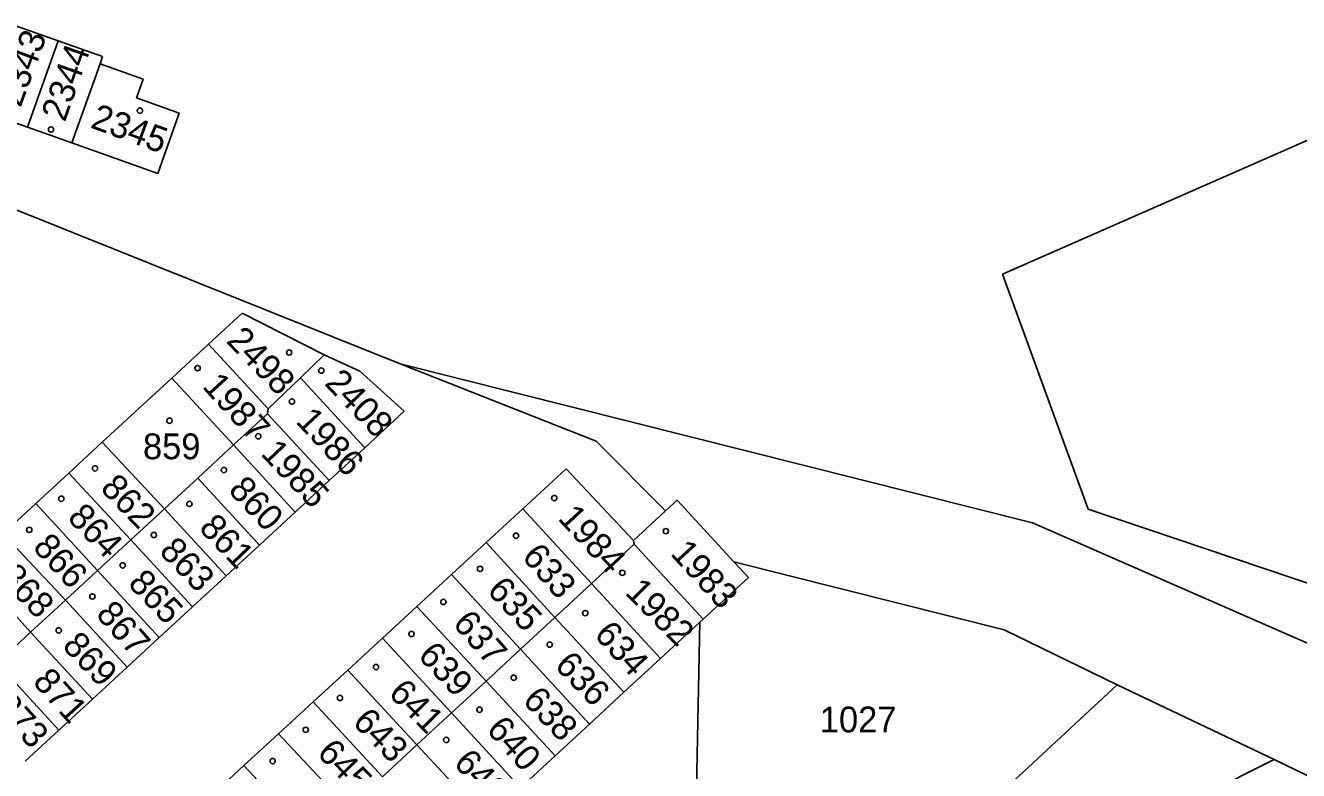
# Model space of a CAD drawing. Extents: x -735249 to -729401, y -1124843 to -1121828.
# Drawn here: x -733271.5 to -733187.6, y -1123171.8 to -1123122.8 of the extents above; entities that cross this region are included whole.
import ezdxf

# ---------------------------------------------------------------- set-up
doc = ezdxf.new("R2010")
doc.units = 0
for name, color, linetype in [('Vrstva 1', 7, 'Continuous'), ('Vrstva 18', 7, 'Continuous'), ('Vrstva 19', 7, 'Continuous'), ('Vrstva 25', 7, 'Continuous')]:
    doc.layers.add(name, color=color, linetype=linetype)

msp = doc.modelspace()

# ---------------------------------------------------------------- linework, layer by layer
at = {"layer": 'Vrstva 1'}
for points in [[(-733272.21, -1123122.76), (-733269.36, -1123123.77)], [(-733269.36, -1123123.77), (-733271.38, -1123129.46)], [(-733269.36, -1123123.77), (-733266.44, -1123124.81)], [(-733266.6, -1123125.28), (-733268.46, -1123130.5)], [(-733266.44, -1123124.81), (-733266.6, -1123125.28)], [(-733266.6, -1123125.28), (-733263.76, -1123126.29)], [(-733263.76, -1123126.29), (-733264.2, -1123127.52)], [(-733207.13, -1123139.15), (-733177.79, -1123126.27)], [(-733264.2, -1123127.52), (-733261.38, -1123128.53)], [(-733271.38, -1123129.46), (-733274.23, -1123128.45)], [(-733261.38, -1123128.53), (-733262.79, -1123132.51)], [(-733268.46, -1123130.5), (-733271.38, -1123129.46)], [(-733262.79, -1123132.51), (-733268.46, -1123130.5)], [(-733277.9, -1123132.59), (-733246.81, -1123145.04)], [(-733201.47, -1123154.62), (-733207.13, -1123139.15)], [(-733259.44, -1123143.74), (-733257.24, -1123141.71)], [(-733257.24, -1123141.71), (-733251.83, -1123144.46)], [(-733261.87, -1123145.98), (-733259.44, -1123143.74)], [(-733259.44, -1123143.74), (-733255.52, -1123148)], [(-733253.39, -1123145.96), (-733251.83, -1123144.46)], [(-733251.83, -1123144.46), (-733249.48, -1123145.52)], [(-733249.48, -1123145.52), (-733246.55, -1123148.17)], [(-733246.81, -1123145.04), (-733233.91, -1123150.15)], [(-733246.81, -1123145.04), (-733205.15, -1123155.51)], [(-733266.45, -1123150.21), (-733261.87, -1123145.98)], [(-733257.8, -1123150.39), (-733261.87, -1123145.98)], [(-733255.52, -1123148), (-733253.39, -1123145.96)], [(-733253.39, -1123145.96), (-733249.14, -1123150.57)], [(-733255.52, -1123148), (-733255.56, -1123148.33)], [(-733246.55, -1123148.17), (-733249.14, -1123150.57)], [(-733255.56, -1123148.33), (-733257.8, -1123150.39)], [(-733255.56, -1123148.33), (-733251.49, -1123152.74)], [(-733268.66, -1123152.24), (-733266.45, -1123150.21)], [(-733266.45, -1123150.21), (-733262.36, -1123154.6)], [(-733260.16, -1123152.57), (-733257.8, -1123150.39)], [(-733253.73, -1123154.81), (-733257.8, -1123150.39)], [(-733249.14, -1123150.57), (-733251.49, -1123152.74)], [(-733233.91, -1123150.15), (-733229.32, -1123154.73)], [(-733270.83, -1123154.25), (-733268.66, -1123152.24)], [(-733268.66, -1123152.24), (-733264.57, -1123156.63)], [(-733238.74, -1123154.6), (-733235.87, -1123151.96)], [(-733235.87, -1123151.96), (-733231.43, -1123156.68)], [(-733262.36, -1123154.6), (-733260.16, -1123152.57)], [(-733260.16, -1123152.57), (-733256.09, -1123156.99)], [(-733251.49, -1123152.74), (-733253.73, -1123154.81)], [(-733229.32, -1123154.73), (-733228.57, -1123154.03)], [(-733228.57, -1123154.03), (-733224.82, -1123158.09)], [(-733272.99, -1123156.25), (-733270.83, -1123154.25)], [(-733270.83, -1123154.25), (-733266.76, -1123158.66)], [(-733264.57, -1123156.63), (-733262.36, -1123154.6)], [(-733262.36, -1123154.6), (-733258.29, -1123159.02)], [(-733256.09, -1123156.99), (-733253.73, -1123154.81)], [(-733241.16, -1123156.82), (-733238.74, -1123154.6)], [(-733238.74, -1123154.6), (-733234.2, -1123159.52)], [(-733229.32, -1123154.73), (-733231.43, -1123156.68)], [(-733176.39, -1123163.06), (-733201.47, -1123154.62)], [(-733205.15, -1123155.51), (-733169.55, -1123171.08)], [(-733272.99, -1123156.25), (-733268.88, -1123160.61)], [(-733266.76, -1123158.66), (-733264.57, -1123156.63)], [(-733264.57, -1123156.63), (-733260.5, -1123161.05)], [(-733258.29, -1123159.02), (-733256.09, -1123156.99)], [(-733243.44, -1123158.92), (-733241.16, -1123156.82)], [(-733236.62, -1123161.75), (-733241.16, -1123156.82)], [(-733231.39, -1123156.93), (-733234.2, -1123159.52)], [(-733231.43, -1123156.68), (-733231.39, -1123156.93)], [(-733231.39, -1123156.93), (-733226.84, -1123161.86)], [(-733275.18, -1123158.27), (-733271.17, -1123162.72)], [(-733224.82, -1123158.09), (-733223.87, -1123159.12)], [(-733207.01, -1123162.57), (-733224.82, -1123158.09)], [(-733268.88, -1123160.61), (-733266.76, -1123158.66)], [(-733266.76, -1123158.66), (-733262.69, -1123163.07)], [(-733260.5, -1123161.05), (-733258.29, -1123159.02)], [(-733245.72, -1123161.02), (-733243.44, -1123158.92)], [(-733243.44, -1123158.92), (-733238.89, -1123163.85)], [(-733223.87, -1123159.12), (-733226.84, -1123161.86)], [(-733236.62, -1123161.75), (-733234.2, -1123159.52)], [(-733234.2, -1123159.52), (-733229.65, -1123164.45)], [(-733271.17, -1123162.72), (-733268.88, -1123160.61)], [(-733268.88, -1123160.61), (-733264.81, -1123165.03)], [(-733262.69, -1123163.07), (-733260.5, -1123161.05)], [(-733247.99, -1123163.11), (-733245.72, -1123161.02)], [(-733245.72, -1123161.02), (-733241.16, -1123165.94)], [(-733238.89, -1123163.85), (-733236.62, -1123161.75)], [(-733232.07, -1123166.68), (-733236.62, -1123161.75)], [(-733229.65, -1123164.45), (-733227.07, -1123162.07)], [(-733227.29, -1123172.99), (-733227.07, -1123162.07)], [(-733227.07, -1123162.07), (-733226.84, -1123161.86)], [(-733273.38, -1123164.76), (-733271.17, -1123162.72)], [(-733271.17, -1123162.72), (-733267.1, -1123167.14)], [(-733264.81, -1123165.03), (-733262.69, -1123163.07)], [(-733250.27, -1123165.22), (-733247.99, -1123163.11)], [(-733247.99, -1123163.11), (-733243.44, -1123168.04)], [(-733207.01, -1123162.57), (-733199.56, -1123166.18)], [(-733241.16, -1123165.94), (-733238.89, -1123163.85)], [(-733238.89, -1123163.85), (-733234.34, -1123168.78)], [(-733273.38, -1123164.76), (-733269.31, -1123169.18)], [(-733229.65, -1123164.45), (-733232.07, -1123166.68)], [(-733267.1, -1123167.14), (-733264.81, -1123165.03)], [(-733252.55, -1123167.31), (-733250.27, -1123165.22)], [(-733250.27, -1123165.22), (-733245.71, -1123170.14)], [(-733243.44, -1123168.04), (-733241.16, -1123165.94)], [(-733241.16, -1123165.94), (-733236.6, -1123170.87)], [(-733234.34, -1123168.78), (-733232.07, -1123166.68)], [(-733218.39, -1123183.67), (-733199.56, -1123166.18)], [(-733199.56, -1123166.18), (-733189.22, -1123171.11)], [(-733269.31, -1123169.18), (-733267.1, -1123167.14)], [(-733254.83, -1123169.41), (-733252.55, -1123167.31)], [(-733252.55, -1123167.31), (-733247.99, -1123172.24)], [(-733245.71, -1123170.14), (-733243.44, -1123168.04)], [(-733243.44, -1123168.04), (-733238.88, -1123172.97)], [(-733271.53, -1123171.22), (-733269.31, -1123169.18)], [(-733236.6, -1123170.87), (-733234.34, -1123168.78)], [(-733257.11, -1123171.51), (-733254.83, -1123169.41)], [(-733254.83, -1123169.41), (-733250.25, -1123174.32)], [(-733247.99, -1123172.24), (-733245.71, -1123170.14)], [(-733245.71, -1123170.14), (-733241.15, -1123175.06)], [(-733238.88, -1123172.97), (-733236.6, -1123170.87)], [(-733259.39, -1123173.6), (-733257.11, -1123171.51)], [(-733257.11, -1123171.51), (-733252.52, -1123176.41)], [(-733198.49, -1123175.77), (-733189.22, -1123171.11)], [(-733189.22, -1123171.11), (-733185.59, -1123172.86)]]:
    msp.add_lwpolyline(points, dxfattribs=at)
at = {"layer": 'Vrstva 25'}
for centre in [(-733263.97, -1123128.37), (-733269.83, -1123129.61), (-733254.13, -1123144.3), (-733260.17, -1123145.33), (-733252.02, -1123145.49), (-733253.95, -1123147.53), (-733262.02, -1123148.79), (-733256.17, -1123149.82), (-733266.93, -1123151.93), (-733258.43, -1123152.04), (-733269.15, -1123153.93), (-733260.71, -1123154.27), (-733236.66, -1123153.89), (-733271.26, -1123155.98), (-733263.05, -1123156.32), (-733239.18, -1123156.37), (-733229.31, -1123156.07), (-733265.1, -1123158.32), (-733241.55, -1123158.55), (-733232.18, -1123158.81), (-733267.1, -1123160.37), (-733243.97, -1123160.73), (-733234.62, -1123161.47), (-733269.32, -1123162.6), (-733246.07, -1123162.84), (-733236.96, -1123163.54), (-733248.41, -1123165.02), (-733239.33, -1123165.72), (-733250.79, -1123167.05), (-733241.59, -1123167.83), (-733253.04, -1123169.15), (-733243.78, -1123169.82), (-733255.22, -1123171.21)]:
    msp.add_circle(centre, 0.175, dxfattribs=at)

# ---------------------------------------------------------------- texts
at = {"layer": 'Vrstva 18'}
msp.add_text('1027', height=1.7, dxfattribs=at).set_placement((-733219.163, -1123169.32))
at = {"layer": 'Vrstva 19'}
for s, rotation, p in [('2343', 69.80056, (-733271.838, -1123128.214)), ('2344', 70.60056, (-733268.912, -1123129.165)), ('2345', 339.8027, (-733267.304, -1123129.462)), ('2498', 314.1025, (-733258.338, -1123143.594)), ('2408', 313.70249, (-733251.868, -1123146.376)), ('1987', 312.30248, (-733259.918, -1123146.573)), ('1986', 313.00249, (-733253.758, -1123148.879)), ('1985', 313.50249, (-733256.068, -1123151.007)), ('862', 314.0025, (-733266.648, -1123153.304)), ('860', 313.00249, (-733258.208, -1123153.419)), ('864', 314.1025, (-733268.818, -1123155.244)), ('1984', 312.70249, (-733236.478, -1123155.271)), ('861', 313.70249, (-733260.148, -1123155.926)), ('866', 312.70249, (-733271.098, -1123157.181)), ('863', 314.0025, (-733262.768, -1123157.464)), ('633', 311.00247, (-733238.858, -1123157.789)), ('1983', 312.50249, (-733229.068, -1123157.582)), ('868', 313.50249, (-733273.318, -1123159.177)), ('865', 313.70249, (-733264.828, -1123159.576)), ('635', 313.10249, (-733241.158, -1123160.039)), ('1982', 314.7025, (-733232.058, -1123160.171)), ('867', 311.40248, (-733266.938, -1123161.587)), ('637', 311.20248, (-733243.418, -1123162.198)), ('634', 312.10248, (-733234.098, -1123162.934)), ('869', 313.60249, (-733269.158, -1123163.686)), ('639', 313.10249, (-733245.718, -1123164.329)), ('636', 313.9025, (-733236.708, -1123164.985)), ('871', 312.00248, (-733271.098, -1123166.034)), ('641', 314.3025, (-733247.658, -1123166.813)), ('638', 313.70249, (-733238.818, -1123167.286)), ('873', 312.30248, (-733273.658, -1123167.683)), ('643', 314.5025, (-733250.028, -1123168.722)), ('640', 311.50248, (-733241.198, -1123169.177)), ('645', 313.70249, (-733252.368, -1123170.746)), ('642', 313.9025, (-733243.368, -1123171.415))]:
    msp.add_text(s, height=1.7, rotation=rotation, dxfattribs=at).set_placement(p)
msp.add_text('859', height=1.7, dxfattribs=at).set_placement((-733263.77, -1123151.33))

doc.saveas('drawing.dxf')
